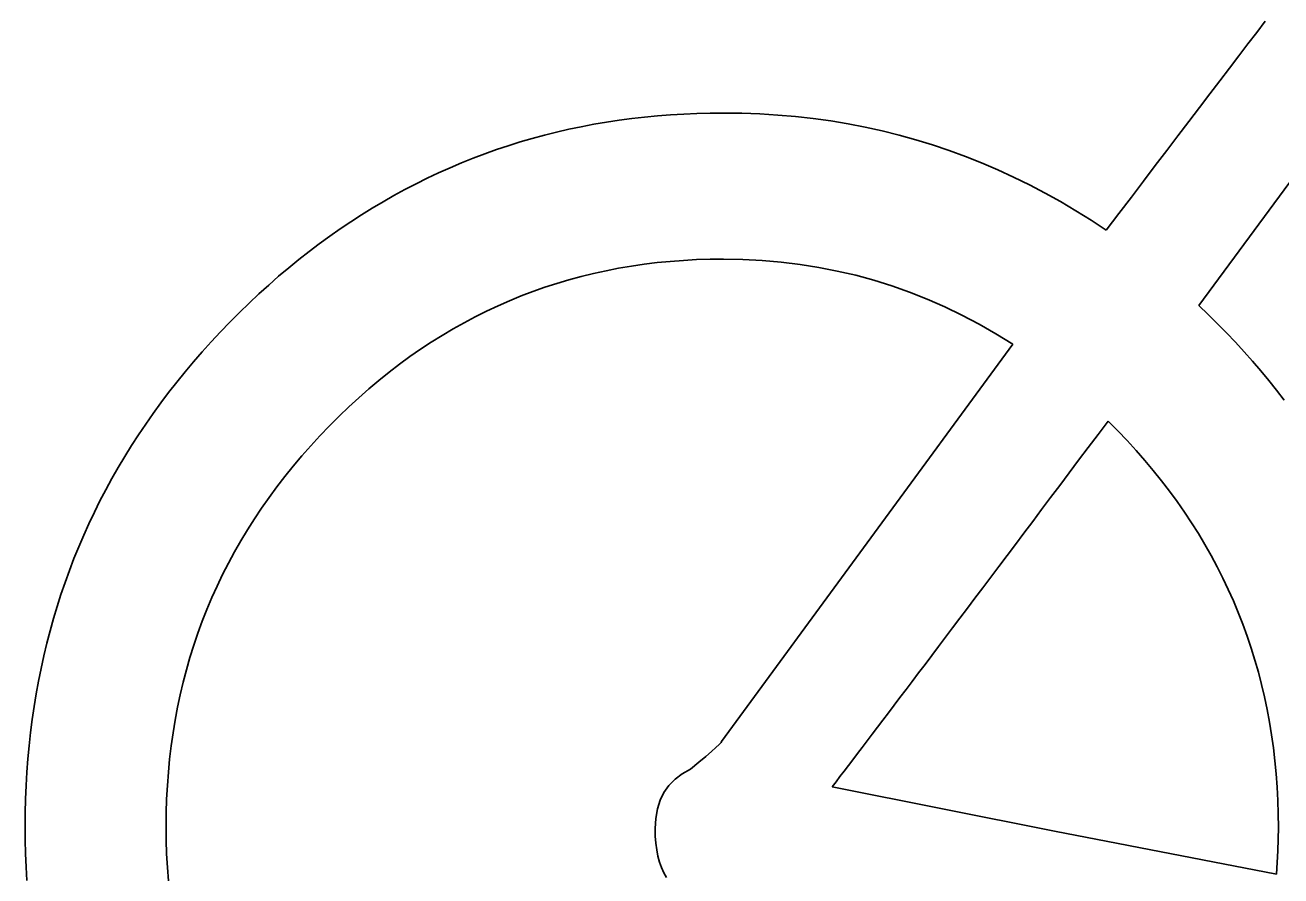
# Model space of a CAD drawing. Extents: x 99958 to 100176, y 99935 to 100011.
# Drawn here: x 100094.2673 to 100094.3272, y 100001.801 to 100001.8416 of the extents above; entities that cross this region are included whole.
import ezdxf

# ---------------------------------------------------------------- set-up
doc = ezdxf.new("R2010")
doc.units = 0
doc.layers.add('TR_SN_ConstructionSigns', color=7, linetype='Continuous')

msp = doc.modelspace()

# ---------------------------------------------------------------- linework, layer by layer
at = {"layer": 'TR_SN_ConstructionSigns'}
for p, q in [((100094.326434, 100001.841799), (100094.326029, 100001.84127)), ((100094.326029, 100001.84127), (100094.325609, 100001.840721)), ((100094.325609, 100001.840721), (100094.325175, 100001.840153)), ((100094.325175, 100001.840153), (100094.324727, 100001.839565)), ((100094.324727, 100001.839565), (100094.324264, 100001.838959)), ((100094.324264, 100001.838959), (100094.323787, 100001.838333)), ((100094.330541, 100001.838123), (100094.323264, 100001.828248)), ((100094.323787, 100001.838333), (100094.323295, 100001.837688)), ((100094.298066, 100001.837338), (100094.297444, 100001.837289)), ((100094.298692, 100001.837376), (100094.298066, 100001.837338)), ((100094.299322, 100001.837403), (100094.298692, 100001.837376)), ((100094.299957, 100001.837419), (100094.299322, 100001.837403)), ((100094.300596, 100001.837424), (100094.299957, 100001.837419)), ((100094.301463, 100001.837414), (100094.300596, 100001.837424)), ((100094.302324, 100001.837382), (100094.301463, 100001.837414)), ((100094.303179, 100001.837329), (100094.302324, 100001.837382)), ((100094.323295, 100001.837688), (100094.32279, 100001.837024)), ((100094.293805, 100001.836772), (100094.293214, 100001.836648)), ((100094.294401, 100001.836885), (100094.293805, 100001.836772)), ((100094.295001, 100001.836987), (100094.294401, 100001.836885)), ((100094.295605, 100001.837079), (100094.295001, 100001.836987)), ((100094.296214, 100001.83716), (100094.295605, 100001.837079)), ((100094.296827, 100001.83723), (100094.296214, 100001.83716)), ((100094.297444, 100001.837289), (100094.296827, 100001.83723)), ((100094.304026, 100001.837255), (100094.303179, 100001.837329)), ((100094.304867, 100001.83716), (100094.304026, 100001.837255)), ((100094.305701, 100001.837044), (100094.304867, 100001.83716)), ((100094.306528, 100001.836906), (100094.305701, 100001.837044)), ((100094.307348, 100001.836748), (100094.306528, 100001.836906)), ((100094.308162, 100001.836568), (100094.307348, 100001.836748)), ((100094.32279, 100001.837024), (100094.322269, 100001.83634)), ((100094.291467, 100001.836211), (100094.290893, 100001.836043)), ((100094.292045, 100001.836367), (100094.291467, 100001.836211)), ((100094.292627, 100001.836513), (100094.292045, 100001.836367)), ((100094.293214, 100001.836648), (100094.292627, 100001.836513)), ((100094.308969, 100001.836367), (100094.308162, 100001.836568)), ((100094.309769, 100001.836146), (100094.308969, 100001.836367)), ((100094.310563, 100001.835902), (100094.309769, 100001.836146)), ((100094.322269, 100001.83634), (100094.321734, 100001.835637)), ((100094.289758, 100001.835677), (100094.289197, 100001.835477)), ((100094.290323, 100001.835865), (100094.289758, 100001.835677)), ((100094.290893, 100001.836043), (100094.290323, 100001.835865)), ((100094.311349, 100001.835638), (100094.310563, 100001.835902)), ((100094.312129, 100001.835353), (100094.311349, 100001.835638)), ((100094.321734, 100001.835637), (100094.321185, 100001.834915)), ((100094.288089, 100001.835046), (100094.287541, 100001.834814)), ((100094.288641, 100001.835267), (100094.288089, 100001.835046)), ((100094.289197, 100001.835477), (100094.288641, 100001.835267)), ((100094.312902, 100001.835047), (100094.312129, 100001.835353)), ((100094.313669, 100001.834719), (100094.312902, 100001.835047)), ((100094.286997, 100001.834571), (100094.286458, 100001.834317)), ((100094.287541, 100001.834814), (100094.286997, 100001.834571)), ((100094.314428, 100001.83437), (100094.313669, 100001.834719)), ((100094.315181, 100001.834), (100094.314428, 100001.83437)), ((100094.321185, 100001.834915), (100094.320622, 100001.834174)), ((100094.285393, 100001.833778), (100094.284867, 100001.833492)), ((100094.285923, 100001.834053), (100094.285393, 100001.833778)), ((100094.286458, 100001.834317), (100094.285923, 100001.834053)), ((100094.315928, 100001.833609), (100094.315181, 100001.834)), ((100094.320622, 100001.834174), (100094.320044, 100001.833413)), ((100094.284345, 100001.833196), (100094.283828, 100001.832888)), ((100094.284867, 100001.833492), (100094.284345, 100001.833196)), ((100094.316667, 100001.833197), (100094.315928, 100001.833609)), ((100094.3174, 100001.832764), (100094.316667, 100001.833197)), ((100094.320044, 100001.833413), (100094.319452, 100001.832633)), ((100094.283315, 100001.83257), (100094.282806, 100001.832241)), ((100094.283828, 100001.832888), (100094.283315, 100001.83257)), ((100094.318126, 100001.83231), (100094.3174, 100001.832764)), ((100094.319452, 100001.832633), (100094.318845, 100001.831834)), ((100094.282806, 100001.832241), (100094.282302, 100001.831901)), ((100094.318845, 100001.831834), (100094.318126, 100001.83231)), ((100094.281802, 100001.831551), (100094.281306, 100001.831189)), ((100094.282302, 100001.831901), (100094.281802, 100001.831551)), ((100094.280815, 100001.830817), (100094.280328, 100001.830434)), ((100094.281306, 100001.831189), (100094.280815, 100001.830817)), ((100094.280328, 100001.830434), (100094.279845, 100001.83004)), ((100094.296803, 100001.830213), (100094.296192, 100001.830123)), ((100094.297421, 100001.830288), (100094.296803, 100001.830213)), ((100094.298043, 100001.83035), (100094.297421, 100001.830288)), ((100094.298672, 100001.830398), (100094.298043, 100001.83035)), ((100094.299306, 100001.830433), (100094.298672, 100001.830398)), ((100094.299945, 100001.830453), (100094.299306, 100001.830433)), ((100094.30059, 100001.83046), (100094.299945, 100001.830453)), ((100094.301516, 100001.830444), (100094.30059, 100001.83046)), ((100094.302434, 100001.830397), (100094.301516, 100001.830444)), ((100094.303343, 100001.830318), (100094.302434, 100001.830397)), ((100094.304243, 100001.830207), (100094.303343, 100001.830318)), ((100094.305135, 100001.830064), (100094.304243, 100001.830207)), ((100094.279367, 100001.829636), (100094.278893, 100001.829221)), ((100094.279845, 100001.83004), (100094.279367, 100001.829636)), ((100094.293801, 100001.829628), (100094.293217, 100001.829469)), ((100094.29439, 100001.829772), (100094.293801, 100001.829628)), ((100094.294985, 100001.829903), (100094.29439, 100001.829772)), ((100094.295586, 100001.83002), (100094.294985, 100001.829903)), ((100094.296192, 100001.830123), (100094.295586, 100001.83002)), ((100094.306018, 100001.82989), (100094.305135, 100001.830064)), ((100094.306893, 100001.829684), (100094.306018, 100001.82989)), ((100094.307759, 100001.829447), (100094.306893, 100001.829684)), ((100094.278893, 100001.829221), (100094.278423, 100001.828794)), ((100094.292066, 100001.829112), (100094.291499, 100001.828912)), ((100094.292639, 100001.829297), (100094.292066, 100001.829112)), ((100094.293217, 100001.829469), (100094.292639, 100001.829297)), ((100094.308617, 100001.829178), (100094.307759, 100001.829447)), ((100094.309466, 100001.828877), (100094.308617, 100001.829178)), ((100094.277958, 100001.828358), (100094.277497, 100001.82791)), ((100094.278423, 100001.828794), (100094.277958, 100001.828358)), ((100094.290382, 100001.828472), (100094.289832, 100001.828231)), ((100094.290938, 100001.828699), (100094.290382, 100001.828472)), ((100094.291499, 100001.828912), (100094.290938, 100001.828699)), ((100094.310307, 100001.828544), (100094.309466, 100001.828877)), ((100094.311139, 100001.82818), (100094.310307, 100001.828544)), ((100094.277497, 100001.82791), (100094.277041, 100001.827451)), ((100094.289287, 100001.827976), (100094.288748, 100001.827708)), ((100094.289832, 100001.828231), (100094.289287, 100001.827976)), ((100094.311963, 100001.827784), (100094.311139, 100001.82818)), ((100094.312778, 100001.827357), (100094.311963, 100001.827784)), ((100094.323264, 100001.828248), (100094.323715, 100001.827815)), ((100094.323715, 100001.827815), (100094.324157, 100001.827378)), ((100094.277041, 100001.827451), (100094.276592, 100001.826985)), ((100094.288215, 100001.827426), (100094.287687, 100001.82713)), ((100094.288748, 100001.827708), (100094.288215, 100001.827426)), ((100094.313585, 100001.826898), (100094.312778, 100001.827357)), ((100094.324157, 100001.827378), (100094.324589, 100001.826937)), ((100094.276592, 100001.826985), (100094.276153, 100001.826515)), ((100094.287164, 100001.82682), (100094.286647, 100001.826497)), ((100094.287687, 100001.82713), (100094.287164, 100001.82682)), ((100094.314383, 100001.826407), (100094.313585, 100001.826898)), ((100094.324589, 100001.826937), (100094.325011, 100001.826492)), ((100094.275725, 100001.82604), (100094.275308, 100001.825561)), ((100094.276153, 100001.826515), (100094.275725, 100001.82604)), ((100094.286136, 100001.82616), (100094.285631, 100001.825809)), ((100094.286647, 100001.826497), (100094.286136, 100001.82616)), ((100094.3005, 100001.807455), (100094.314383, 100001.826407)), ((100094.325011, 100001.826492), (100094.325423, 100001.826042)), ((100094.325423, 100001.826042), (100094.325826, 100001.825588)), ((100094.275308, 100001.825561), (100094.274901, 100001.825077)), ((100094.285131, 100001.825444), (100094.284636, 100001.825066)), ((100094.285631, 100001.825809), (100094.285131, 100001.825444)), ((100094.325826, 100001.825588), (100094.326219, 100001.82513)), ((100094.274901, 100001.825077), (100094.274505, 100001.824589)), ((100094.284636, 100001.825066), (100094.284147, 100001.824674)), ((100094.326219, 100001.82513), (100094.326603, 100001.824668)), ((100094.274505, 100001.824589), (100094.274119, 100001.824096)), ((100094.283664, 100001.824268), (100094.283186, 100001.823848)), ((100094.284147, 100001.824674), (100094.283664, 100001.824268)), ((100094.326603, 100001.824668), (100094.326976, 100001.824202)), ((100094.326976, 100001.824202), (100094.32734, 100001.823731)), ((100094.273744, 100001.823599), (100094.273379, 100001.823097)), ((100094.274119, 100001.824096), (100094.273744, 100001.823599)), ((100094.283186, 100001.823848), (100094.282714, 100001.823414)), ((100094.273379, 100001.823097), (100094.273025, 100001.822591)), ((100094.282247, 100001.822967), (100094.281786, 100001.822506)), ((100094.282714, 100001.823414), (100094.282247, 100001.822967)), ((100094.273025, 100001.822591), (100094.272682, 100001.822081)), ((100094.281786, 100001.822506), (100094.281335, 100001.822035)), ((100094.318935, 100001.822733), (100094.318459, 100001.822099)), ((100094.319393, 100001.822272), (100094.318935, 100001.822733)), ((100094.272682, 100001.822081), (100094.272349, 100001.821566)), ((100094.281335, 100001.822035), (100094.280897, 100001.821559)), ((100094.318459, 100001.822099), (100094.317991, 100001.821476)), ((100094.319838, 100001.821806), (100094.319393, 100001.822272)), ((100094.320269, 100001.821335), (100094.319838, 100001.821806)), ((100094.272349, 100001.821566), (100094.272027, 100001.821047)), ((100094.280897, 100001.821559), (100094.280472, 100001.821078)), ((100094.317991, 100001.821476), (100094.317529, 100001.820862)), ((100094.320687, 100001.820857), (100094.320269, 100001.821335)), ((100094.272027, 100001.821047), (100094.271715, 100001.820523)), ((100094.280061, 100001.82059), (100094.279664, 100001.820098)), ((100094.280472, 100001.821078), (100094.280061, 100001.82059)), ((100094.317529, 100001.820862), (100094.317076, 100001.820259)), ((100094.321092, 100001.820375), (100094.320687, 100001.820857)), ((100094.271414, 100001.819995), (100094.271123, 100001.819462)), ((100094.271715, 100001.820523), (100094.271414, 100001.819995)), ((100094.279664, 100001.820098), (100094.27928, 100001.819599)), ((100094.317076, 100001.820259), (100094.31663, 100001.819666)), ((100094.321483, 100001.819887), (100094.321092, 100001.820375)), ((100094.271123, 100001.819462), (100094.270843, 100001.818925)), ((100094.27928, 100001.819599), (100094.278909, 100001.819096)), ((100094.31663, 100001.819666), (100094.316192, 100001.819082)), ((100094.321861, 100001.819393), (100094.321483, 100001.819887)), ((100094.322226, 100001.818894), (100094.321861, 100001.819393)), ((100094.270843, 100001.818925), (100094.270574, 100001.818384)), ((100094.278909, 100001.819096), (100094.278552, 100001.818586)), ((100094.316192, 100001.819082), (100094.315761, 100001.81851)), ((100094.322578, 100001.81839), (100094.322226, 100001.818894)), ((100094.270574, 100001.818384), (100094.270315, 100001.817838)), ((100094.278552, 100001.818586), (100094.278208, 100001.818071)), ((100094.315761, 100001.81851), (100094.315337, 100001.817947)), ((100094.322916, 100001.81788), (100094.322578, 100001.81839)), ((100094.270315, 100001.817838), (100094.270067, 100001.817288)), ((100094.278208, 100001.818071), (100094.277878, 100001.817551)), ((100094.315337, 100001.817947), (100094.314922, 100001.817394)), ((100094.323241, 100001.817365), (100094.322916, 100001.81788)), ((100094.270067, 100001.817288), (100094.269829, 100001.816733)), ((100094.277561, 100001.817025), (100094.277258, 100001.816494)), ((100094.277878, 100001.817551), (100094.277561, 100001.817025)), ((100094.314922, 100001.817394), (100094.314513, 100001.816852)), ((100094.323553, 100001.816844), (100094.323241, 100001.817365)), ((100094.269829, 100001.816733), (100094.269602, 100001.816174)), ((100094.277258, 100001.816494), (100094.276968, 100001.815957)), ((100094.314513, 100001.816852), (100094.314113, 100001.816319)), ((100094.323852, 100001.816318), (100094.323553, 100001.816844)), ((100094.269602, 100001.816174), (100094.269385, 100001.81561)), ((100094.276968, 100001.815957), (100094.276692, 100001.815414)), ((100094.313719, 100001.815797), (100094.313334, 100001.815285)), ((100094.314113, 100001.816319), (100094.313719, 100001.815797)), ((100094.324137, 100001.815786), (100094.323852, 100001.816318)), ((100094.324409, 100001.815249), (100094.324137, 100001.815786)), ((100094.269385, 100001.81561), (100094.269179, 100001.815042)), ((100094.276692, 100001.815414), (100094.276429, 100001.814866)), ((100094.313334, 100001.815285), (100094.312956, 100001.814783)), ((100094.324668, 100001.814706), (100094.324409, 100001.815249)), ((100094.269179, 100001.815042), (100094.268983, 100001.814469)), ((100094.276429, 100001.814866), (100094.27618, 100001.814313)), ((100094.312956, 100001.814783), (100094.312585, 100001.814291)), ((100094.324913, 100001.814158), (100094.324668, 100001.814706)), ((100094.268983, 100001.814469), (100094.268799, 100001.813893)), ((100094.27618, 100001.814313), (100094.275944, 100001.813754)), ((100094.312585, 100001.814291), (100094.312222, 100001.813809)), ((100094.325145, 100001.813604), (100094.324913, 100001.814158)), ((100094.268799, 100001.813893), (100094.268624, 100001.813311)), ((100094.275944, 100001.813754), (100094.275722, 100001.813189)), ((100094.312222, 100001.813809), (100094.311867, 100001.813338)), ((100094.325364, 100001.813045), (100094.325145, 100001.813604)), ((100094.268624, 100001.813311), (100094.26846, 100001.812725)), ((100094.275722, 100001.813189), (100094.275513, 100001.812619)), ((100094.311519, 100001.812876), (100094.311179, 100001.812425)), ((100094.311867, 100001.813338), (100094.311519, 100001.812876)), ((100094.32557, 100001.81248), (100094.325364, 100001.813045)), ((100094.26846, 100001.812725), (100094.268307, 100001.812135)), ((100094.275513, 100001.812619), (100094.275318, 100001.812044)), ((100094.311179, 100001.812425), (100094.310846, 100001.811984)), ((100094.325762, 100001.81191), (100094.32557, 100001.81248)), ((100094.268307, 100001.812135), (100094.268164, 100001.81154)), ((100094.275318, 100001.812044), (100094.275136, 100001.811463)), ((100094.310846, 100001.811984), (100094.31052, 100001.811553)), ((100094.325941, 100001.811335), (100094.325762, 100001.81191)), ((100094.268164, 100001.81154), (100094.268032, 100001.810941)), ((100094.275136, 100001.811463), (100094.274967, 100001.810876)), ((100094.310203, 100001.811132), (100094.309893, 100001.810722)), ((100094.31052, 100001.811553), (100094.310203, 100001.811132)), ((100094.326107, 100001.810754), (100094.325941, 100001.811335)), ((100094.268032, 100001.810941), (100094.267911, 100001.810338)), ((100094.274967, 100001.810876), (100094.274812, 100001.810284)), ((100094.309893, 100001.810722), (100094.30959, 100001.810321)), ((100094.32626, 100001.810168), (100094.326107, 100001.810754)), ((100094.267911, 100001.810338), (100094.2678, 100001.80973)), ((100094.274812, 100001.810284), (100094.274671, 100001.809686)), ((100094.309295, 100001.809931), (100094.309007, 100001.80955)), ((100094.30959, 100001.810321), (100094.309295, 100001.809931)), ((100094.326399, 100001.809576), (100094.32626, 100001.810168)), ((100094.2678, 100001.80973), (100094.2677, 100001.809117)), ((100094.274671, 100001.809686), (100094.274543, 100001.809083)), ((100094.309007, 100001.80955), (100094.308727, 100001.80918)), ((100094.326525, 100001.808978), (100094.326399, 100001.809576)), ((100094.2677, 100001.809117), (100094.26761, 100001.808501)), ((100094.274543, 100001.809083), (100094.274428, 100001.808474)), ((100094.308455, 100001.80882), (100094.30819, 100001.80847)), ((100094.308727, 100001.80918), (100094.308455, 100001.80882)), ((100094.326638, 100001.808375), (100094.326525, 100001.808978)), ((100094.26761, 100001.808501), (100094.26753, 100001.807879)), ((100094.274428, 100001.808474), (100094.274327, 100001.80786)), ((100094.307933, 100001.808131), (100094.307683, 100001.807801)), ((100094.30819, 100001.80847), (100094.307933, 100001.808131)), ((100094.326738, 100001.807767), (100094.326638, 100001.808375)), ((100094.26753, 100001.807879), (100094.267462, 100001.807254)), ((100094.274327, 100001.80786), (100094.274239, 100001.807241)), ((100094.300378, 100001.807306), (100094.30047, 100001.807403)), ((100094.30047, 100001.807403), (100094.3005, 100001.807455)), ((100094.30744, 100001.807482), (100094.307206, 100001.807172)), ((100094.307683, 100001.807801), (100094.30744, 100001.807482)), ((100094.326824, 100001.807153), (100094.326738, 100001.807767)), ((100094.267462, 100001.807254), (100094.267404, 100001.806623)), ((100094.274239, 100001.807241), (100094.274165, 100001.806615)), ((100094.299741, 100001.806741), (100094.300014, 100001.806975)), ((100094.300014, 100001.806975), (100094.300227, 100001.807163)), ((100094.300227, 100001.807163), (100094.300378, 100001.807306)), ((100094.306979, 100001.806873), (100094.306759, 100001.806584)), ((100094.307206, 100001.807172), (100094.306979, 100001.806873)), ((100094.326897, 100001.806534), (100094.326824, 100001.807153)), ((100094.267404, 100001.806623), (100094.267356, 100001.805989)), ((100094.274165, 100001.806615), (100094.274105, 100001.805984)), ((100094.299013, 100001.806137), (100094.299407, 100001.806462)), ((100094.299407, 100001.806462), (100094.299741, 100001.806741)), ((100094.306547, 100001.806305), (100094.306342, 100001.806037)), ((100094.306759, 100001.806584), (100094.306547, 100001.806305)), ((100094.326957, 100001.805909), (100094.326897, 100001.806534)), ((100094.267356, 100001.805989), (100094.267319, 100001.80535)), ((100094.274105, 100001.805984), (100094.274057, 100001.805348)), ((100094.297985, 100001.805359), (100094.298275, 100001.805656)), ((100094.298275, 100001.805656), (100094.298617, 100001.805916)), ((100094.298617, 100001.805916), (100094.299013, 100001.806137)), ((100094.306145, 100001.805778), (100094.305956, 100001.805529)), ((100094.306342, 100001.806037), (100094.306145, 100001.805778)), ((100094.327003, 100001.805279), (100094.326957, 100001.805909)), ((100094.267319, 100001.80535), (100094.267293, 100001.804706)), ((100094.274057, 100001.805348), (100094.274024, 100001.804706)), ((100094.297564, 100001.804649), (100094.297748, 100001.805023)), ((100094.297748, 100001.805023), (100094.297985, 100001.805359)), ((100094.305956, 100001.805529), (100094.305774, 100001.805291)), ((100094.305774, 100001.805291), (100094.316371, 100001.803182)), ((100094.327036, 100001.804644), (100094.327003, 100001.805279)), ((100094.267293, 100001.804706), (100094.267277, 100001.804058)), ((100094.274024, 100001.804706), (100094.274004, 100001.804059)), ((100094.297432, 100001.804238), (100094.297564, 100001.804649)), ((100094.327056, 100001.804003), (100094.327036, 100001.804644)), ((100094.267277, 100001.804058), (100094.267272, 100001.803406)), ((100094.274004, 100001.804059), (100094.273997, 100001.803406)), ((100094.297353, 100001.803788), (100094.297432, 100001.804238)), ((100094.327063, 100001.803356), (100094.327056, 100001.804003)), ((100094.267272, 100001.803406), (100094.267277, 100001.802754)), ((100094.273997, 100001.803406), (100094.274004, 100001.802747)), ((100094.297327, 100001.8033), (100094.297353, 100001.803788)), ((100094.297335, 100001.802945), (100094.297327, 100001.8033)), ((100094.327039, 100001.80224), (100094.327063, 100001.803356)), ((100094.267277, 100001.802754), (100094.267293, 100001.802106)), ((100094.274004, 100001.802747), (100094.274024, 100001.802094)), ((100094.29736, 100001.802607), (100094.297335, 100001.802945)), ((100094.297403, 100001.802288), (100094.29736, 100001.802607)), ((100094.316371, 100001.803182), (100094.326968, 100001.801124)), ((100094.267293, 100001.802106), (100094.267319, 100001.801462)), ((100094.274024, 100001.802094), (100094.274057, 100001.801447)), ((100094.297462, 100001.801987), (100094.297403, 100001.802288)), ((100094.326968, 100001.801124), (100094.327039, 100001.80224)), ((100094.267319, 100001.801462), (100094.267356, 100001.800823)), ((100094.274057, 100001.801447), (100094.274105, 100001.800806)), ((100094.297537, 100001.801704), (100094.297462, 100001.801987)), ((100094.29763, 100001.80144), (100094.297537, 100001.801704)), ((100094.29774, 100001.801193), (100094.29763, 100001.80144)), ((100094.297866, 100001.800965), (100094.29774, 100001.801193))]:
    msp.add_line(p, q, dxfattribs=at)

doc.saveas('drawing.dxf')
